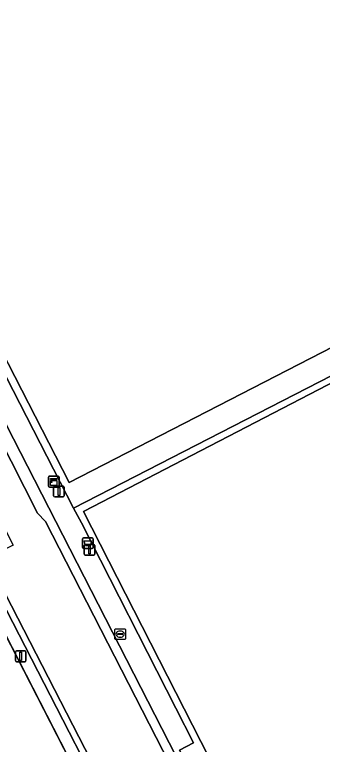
# Model space of a CAD drawing. Extents: x 158835 to 160077, y 386387 to 387778.
# Drawn here: x 159510.1 to 159538.9, y 387366.1 to 387434.3 of the extents above; entities that cross this region are included whole.
import ezdxf

# ---------------------------------------------------------------- set-up
doc = ezdxf.new("R2010")
doc.units = 0
for name, color, linetype in [('IMGEO_Afvalbak', 7, 'Continuous'), ('IMGEO_Groenvoorziening', 7, 'Continuous'), ('IMGEO_Haag', 7, 'Continuous'), ('IMGEO_Hek', 7, 'Continuous'), ('IMGEO_Kast', 7, 'Continuous'), ('IMGEO_Kolk', 7, 'Continuous'), ('IMGEO_Lichtmast', 7, 'Continuous'), ('IMGEO_Terreindeel_open', 7, 'Continuous'), ('IMGEO_Voetpad_open', 7, 'Continuous')]:
    doc.layers.add(name, color=color, linetype=linetype)

msp = doc.modelspace()

# ---------------------------------------------------------------- linework, layer by layer
at = {"layer": 'IMGEO_Afvalbak'}
for p, q in [((159516.48, 387384.518), (159516.48, 387385.318)), ((159516.48, 387385.318), (159516.48, 387384.518)), ((159516.58, 387385.418), (159517.37, 387385.418)), ((159517.37, 387385.418), (159516.58, 387385.418)), ((159517.47, 387385.318), (159517.47, 387384.518)), ((159517.47, 387384.518), (159517.47, 387385.318)), ((159517.37, 387384.418), (159516.58, 387384.418)), ((159516.58, 387384.418), (159517.37, 387384.418))]:
    msp.add_line(p, q, dxfattribs=at)
msp.add_lwpolyline([(159516.623, 387385.132), (159517.327, 387385.132), (159517.178, 387384.662), (159516.772, 387384.662), (159516.623, 387385.132)], dxfattribs=at)
for centre, start, end in [((159516.58, 387385.318), 90, 180), ((159516.58, 387385.318), 90, 180), ((159517.37, 387385.318), 0, 90), ((159517.37, 387385.318), 360, 90), ((159516.58, 387384.518), 180, 270), ((159516.58, 387384.518), 180, 270), ((159517.37, 387384.518), 270, 0), ((159517.37, 387384.518), 270, 0)]:
    msp.add_arc(centre, 0.1, start, end, dxfattribs=at)
at = {"layer": 'IMGEO_Groenvoorziening'}
for points in [[(159552.949, 387445.748), (159551.3, 387449.56), (159551.056, 387449.456), (159540.348, 387470.306), (159538.46, 387473.969), (159525.094, 387500), (159522.874, 387504.328), (159514.429, 387500), (159500, 387492.606), (159469.949, 387477.206), (159485.768, 387446.37), (159485.873, 387446.427), (159487.969, 387442.361), (159487.861, 387442.309), (159497.818, 387422.753), (159499.968, 387418.668), (159515.648, 387388.171), (159568.503, 387415.317)], [(159566.788, 387417.081), (159515.222, 387390.585), (159500, 387420.242), (159471.648, 387475.48), (159500, 387490.024), (159519.446, 387500), (159523.231, 387501.942), (159524.228, 387500)], [(159525.266, 387349.051), (159507.539, 387383.472), (159507.005, 387383.198), (159524.594, 387349.043), (159507.048, 387340.042), (159507.184, 387339.775), (159507.288, 387339.828)]]:
    msp.add_lwpolyline(points, close=True, dxfattribs=at)
msp.add_lwpolyline([(159558.907, 387297.443), (159513.019, 387386.95), (159512.259, 387387.716), (159496.241, 387419.277), (159493.096, 387417.619), (159509.998, 387384.73), (159507.539, 387383.472), (159525.266, 387349.051)], dxfattribs=at)
at = {"layer": 'IMGEO_Haag'}
msp.add_lwpolyline([(159507.014, 387383.181), (159524.594, 387349.043), (159507.048, 387340.042), (159507.184, 387339.775), (159507.288, 387339.828), (159525.266, 387349.051), (159507.548, 387383.455)], close=True, dxfattribs=at)
at = {"layer": 'IMGEO_Hek'}
for points in [[(159499.968, 387418.668), (159515.648, 387388.171)], [(159515.648, 387388.171), (159568.503, 387415.317)], [(159515.648, 387388.171), (159516.392, 387386.816)], [(159516.392, 387386.816), (159525.205, 387369.479)], [(159522.805, 387349.987), (159506.018, 387382.672)], [(159525.205, 387369.479), (159526.858, 387366.247), (159525.554, 387365.551), (159527.546, 387361.662), (159528.862, 387362.345), (159532.802, 387354.782)]]:
    msp.add_lwpolyline(points, dxfattribs=at)
at = {"layer": 'IMGEO_Kast'}
for p, q in [((159513.367, 387391.158), (159514.208, 387391.158)), ((159514.208, 387391.158), (159513.367, 387391.158)), ((159513.292, 387390.233), (159513.292, 387391.074)), ((159513.292, 387391.074), (159513.292, 387390.233)), ((159514.292, 387391.083), (159514.292, 387390.242)), ((159514.292, 387390.242), (159514.292, 387391.083)), ((159514.217, 387390.158), (159513.376, 387390.158)), ((159513.376, 387390.158), (159514.217, 387390.158))]:
    msp.add_line(p, q, dxfattribs=at)
for points in [[(159513.487, 387390.948), (159514.087, 387390.948), (159514.087, 387390.863), (159513.487, 387390.863), (159513.487, 387390.948)], [(159513.487, 387390.773), (159514.087, 387390.773), (159514.087, 387390.284), (159513.487, 387390.284), (159513.487, 387390.773)]]:
    msp.add_lwpolyline(points, dxfattribs=at)
msp.add_circle((159513.571, 387390.622), 0.0377, dxfattribs=at)
for centre, start, end in [((159513.37, 387391.08), 92.4484, 184.28452), ((159513.37, 387391.08), 92.4484, 184.28452), ((159514.214, 387391.08), 2.4484, 94.28452), ((159514.214, 387391.08), 2.4484, 94.28452), ((159513.37, 387390.236), 182.4484, 274.28452), ((159513.37, 387390.236), 182.4484, 274.28452), ((159514.214, 387390.236), 272.4484, 4.28452), ((159514.214, 387390.236), 272.4484, 4.28452)]:
    msp.add_arc(centre, 0.0779, start, end, dxfattribs=at)
at = {"layer": 'IMGEO_Kolk'}
for p, q in [((159519.497, 387375.984), (159519.497, 387376.836)), ((159519.572, 387376.91), (159520.424, 387376.91)), ((159520.498, 387376.836), (159520.498, 387375.984)), ((159519.756, 387376.404), (159519.756, 387376.416)), ((159520.194, 387376.367), (159519.796, 387376.367)), ((159519.799, 387376.453), (159520.197, 387376.453)), ((159520.008, 387376.13), (159519.983, 387376.13)), ((159519.985, 387376.69), (159520.01, 387376.69)), ((159520.24, 387376.416), (159520.24, 387376.404)), ((159520.424, 387375.91), (159519.572, 387375.91))]:
    msp.add_line(p, q, dxfattribs=at)
for points in [[(159519.497, 387375.984), (159519.497, 387376.836)], [(159519.572, 387376.91), (159520.424, 387376.91)], [(159520.498, 387376.836), (159520.498, 387375.984)], [(159520.424, 387375.91), (159519.572, 387375.91)]]:
    msp.add_lwpolyline(points, dxfattribs=at)
for centre, radius, start, end in [((159519.574, 387376.834), 0.0765, 91.55205, 178.44795), ((159519.574, 387376.834), 0.0765, 91.55205, 178.44795), ((159520.422, 387376.834), 0.0765, 1.55205, 88.44795), ((159520.422, 387376.834), 0.0765, 1.55205, 88.44795), ((159519.796, 387376.413), 0.0403, 85.87752, 175.75265), ((159519.793, 387376.403), 0.0366, 178.93798, 274.71019), ((159520.197, 387376.41), 0.043, 264.86636, 352.45326), ((159520.201, 387376.415), 0.0386, 1.73085, 96.63898), ((159519.574, 387375.986), 0.0765, 181.55205, 268.44795), ((159519.574, 387375.986), 0.0765, 181.55205, 268.44795), ((159520.422, 387375.986), 0.0765, 271.55205, 358.44795), ((159520.422, 387375.986), 0.0765, 271.55205, 358.44795)]:
    msp.add_arc(centre, radius, start, end, dxfattribs=at)
for centre, major_axis, ratio, start_param, end_param in [((159519.984, 387376.41), (-0.387, 0.002), 0.722429, 4.712389, 7.853982), ((159520.009, 387376.41), (-0.39, 0.002), 0.717154, 1.570796, 4.712389)]:
    msp.add_ellipse(centre, major_axis=major_axis, ratio=ratio, start_param=start_param, end_param=end_param, dxfattribs=at)
at = {"layer": 'IMGEO_Lichtmast'}
for p, q in [((159513.777, 387389.349), (159513.777, 387390.149)), ((159513.777, 387390.149), (159513.777, 387389.349)), ((159513.877, 387390.249), (159514.667, 387390.249)), ((159514.667, 387390.249), (159513.877, 387390.249)), ((159514.767, 387390.149), (159514.767, 387389.349)), ((159514.767, 387389.349), (159514.767, 387390.149)), ((159514.667, 387389.249), (159513.877, 387389.249)), ((159513.877, 387389.249), (159514.667, 387389.249)), ((159516.634, 387383.889), (159516.634, 387384.689)), ((159516.634, 387384.689), (159516.634, 387383.889)), ((159516.734, 387384.789), (159517.524, 387384.789)), ((159517.524, 387384.789), (159516.734, 387384.789)), ((159517.624, 387384.689), (159517.624, 387383.889)), ((159517.624, 387383.889), (159517.624, 387384.689)), ((159517.524, 387383.789), (159516.734, 387383.789)), ((159516.734, 387383.789), (159517.524, 387383.789)), ((159510.202, 387373.935), (159510.202, 387374.735)), ((159510.202, 387374.735), (159510.202, 387373.935)), ((159510.302, 387374.835), (159511.092, 387374.835)), ((159511.092, 387374.835), (159510.302, 387374.835)), ((159511.192, 387374.735), (159511.192, 387373.935)), ((159511.192, 387373.935), (159511.192, 387374.735)), ((159511.092, 387373.835), (159510.302, 387373.835)), ((159510.302, 387373.835), (159511.092, 387373.835))]:
    msp.add_line(p, q, dxfattribs=at)
for points in [[(159514.197, 387390.124), (159514.347, 387390.124), (159514.347, 387389.374), (159514.197, 387389.374), (159514.197, 387390.124)], [(159517.054, 387384.664), (159517.204, 387384.664), (159517.204, 387383.914), (159517.054, 387383.914), (159517.054, 387384.664)], [(159510.622, 387374.71), (159510.772, 387374.71), (159510.772, 387373.96), (159510.622, 387373.96), (159510.622, 387374.71)]]:
    msp.add_lwpolyline(points, dxfattribs=at)
for centre, start, end in [((159513.877, 387390.149), 90, 180), ((159513.877, 387390.149), 90, 180), ((159514.667, 387390.149), 0, 90), ((159514.667, 387390.149), 360, 90), ((159513.877, 387389.349), 180, 270), ((159513.877, 387389.349), 180, 270), ((159514.667, 387389.349), 270, 0), ((159514.667, 387389.349), 270, 0), ((159516.734, 387384.689), 90, 180), ((159516.734, 387384.689), 90, 180), ((159517.524, 387384.689), 0, 90), ((159517.524, 387384.689), 360, 90), ((159516.734, 387383.889), 180, 270), ((159516.734, 387383.889), 180, 270), ((159517.524, 387383.889), 270, 0), ((159517.524, 387383.889), 270, 0), ((159510.302, 387374.735), 90, 180), ((159510.302, 387374.735), 90, 180), ((159511.092, 387374.735), 0, 90), ((159511.092, 387374.735), 360, 90), ((159510.302, 387373.935), 180, 270), ((159510.302, 387373.935), 180, 270), ((159511.092, 387373.935), 270, 0), ((159511.092, 387373.935), 270, 0)]:
    msp.add_arc(centre, 0.1, start, end, dxfattribs=at)
at = {"layer": 'IMGEO_Terreindeel_open'}
for points in [[(159524.228, 387500), (159523.231, 387501.942), (159519.446, 387500), (159500, 387490.024), (159471.648, 387475.48), (159500, 387420.242), (159515.222, 387390.585), (159566.788, 387417.081)], [(159568.143, 387414.598), (159516.56, 387387.868), (159561.304, 387300.24), (159613.117, 387326.811)], [(159506.009, 387382.689), (159490.975, 387374.995), (159489.523, 387374.208), (159506.312, 387341.501), (159522.805, 387349.987)]]:
    msp.add_lwpolyline(points, close=True, dxfattribs=at)
at = {"layer": 'IMGEO_Voetpad_open'}
for points in [[(159472.003, 387460.575), (159487.11, 387430.935), (159487.38, 387431.075), (159487.547, 387430.767), (159490.524, 387432.306), (159493.586, 387426.243), (159496.948, 387419.649), (159500, 387413.872), (159505.339, 387403.731), (159559.631, 387297.813)], [(159542.716, 387335.356), (159533.985, 387352.381), (159533.409, 387352.084), (159532.183, 387354.463), (159532.802, 387354.782), (159528.862, 387362.345), (159527.546, 387361.662), (159525.554, 387365.551), (159526.858, 387366.247), (159525.205, 387369.479), (159516.392, 387386.816), (159515.648, 387388.171), (159499.968, 387418.668), (159498.741, 387418.086), (159496.644, 387422.116), (159497.818, 387422.753), (159487.861, 387442.309)], [(159568.503, 387415.317), (159515.648, 387388.171), (159516.392, 387386.816), (159525.205, 387369.479), (159526.858, 387366.247), (159525.554, 387365.551), (159527.546, 387361.662), (159528.862, 387362.345), (159532.802, 387354.782), (159532.933, 387354.85), (159534.159, 387352.471), (159533.985, 387352.381), (159542.716, 387335.356)]]:
    msp.add_lwpolyline(points, dxfattribs=at)
for points in [[(159496.241, 387419.277), (159512.259, 387387.716), (159513.019, 387386.95), (159558.907, 387297.443), (159559.631, 387297.813), (159505.339, 387403.731), (159500, 387413.872), (159496.948, 387419.649)], [(159561.304, 387300.24), (159516.56, 387387.868), (159568.143, 387414.598), (159613.117, 387326.811)], [(159507.005, 387383.198), (159506.009, 387382.689), (159522.805, 387349.987), (159506.312, 387341.501), (159507.048, 387340.042), (159524.594, 387349.043)]]:
    msp.add_lwpolyline(points, close=True, dxfattribs=at)

doc.saveas('drawing.dxf')
